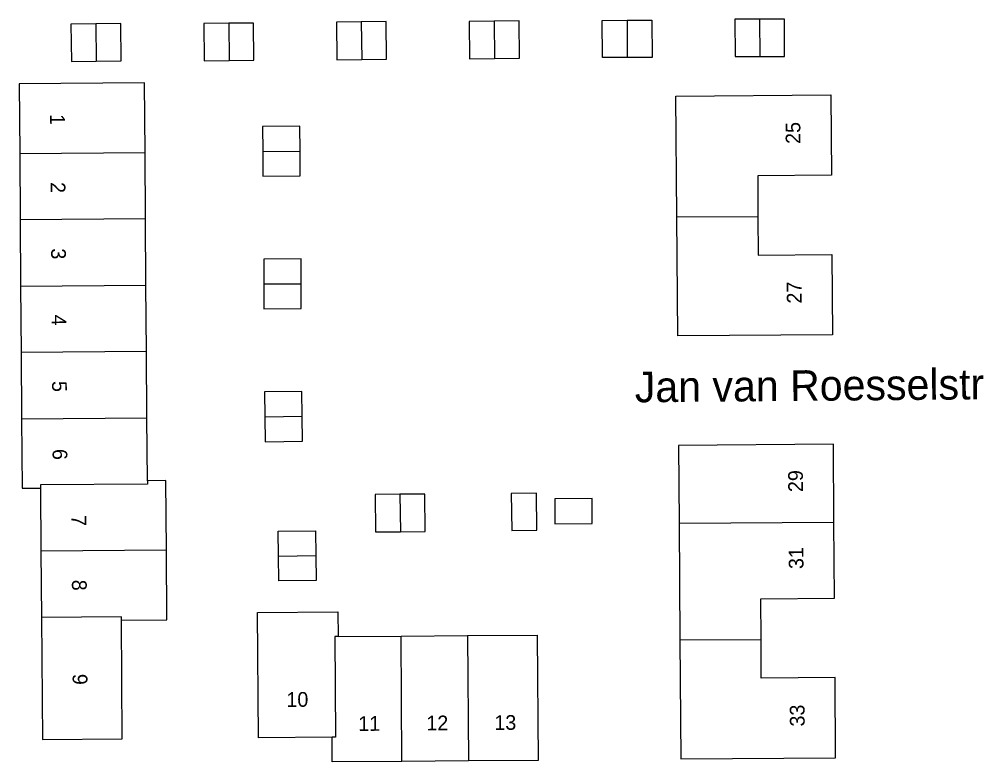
# Model space of a CAD drawing. Extents: x 132994 to 136000, y 393499 to 395512.
# Drawn here: x 133119.8 to 133197.8, y 394921.7 to 394982.2 of the extents above; entities that cross this region are included whole.
import ezdxf

# ---------------------------------------------------------------- set-up
doc = ezdxf.new("R2010")
doc.units = 0
for name, color, linetype in [('gg-anno-openbare ruimte label', 7, 'Continuous'), ('gg-bbg-bijgebouw', 7, 'Continuous'), ('gg-bbg-tussenscheiding', 7, 'Continuous'), ('gt-anno-plantopografie huisnummer', 7, 'Continuous'), ('gt-bbg-plantopografie tussenscheiding', 7, 'Continuous')]:
    doc.layers.add(name, color=color, linetype=linetype)

msp = doc.modelspace()

# ---------------------------------------------------------------- linework, layer by layer
at = {"layer": 'gg-bbg-bijgebouw'}
for p, q in [((133180.082, 394982.199), (133178.062, 394982.192)), ((133126.106, 394978.779), (133128.131, 394978.808)), ((133136.907, 394978.842), (133138.932, 394978.862)), ((133145.687, 394978.901), (133147.708, 394978.929)), ((133156.486, 394978.983), (133158.509, 394979.001)), ((133139.651, 394971.437), (133139.665, 394969.41)), ((133142.775, 394958.632), (133142.77, 394960.655)), ((133142.877, 394947.836), (133142.85, 394949.862)), ((133140.933, 394938.484), (133140.908, 394940.506)), ((133150.85, 394940.466), (133152.87, 394940.489))]:
    msp.add_line(p, q, dxfattribs=at)
for points in [[(133126.063, 394981.819), (133124.038, 394981.79), (133124.081, 394978.75), (133126.106, 394978.779)], [(133128.131, 394978.808), (133128.088, 394981.847), (133126.063, 394981.819)], [(133136.877, 394981.873), (133134.852, 394981.852), (133134.882, 394978.821), (133136.907, 394978.842)], [(133138.932, 394978.862), (133138.902, 394981.893), (133136.877, 394981.873)], [(133147.667, 394981.978), (133145.646, 394981.95), (133145.687, 394978.901)], [(133147.708, 394978.929), (133149.729, 394978.956), (133149.688, 394982.005), (133147.667, 394981.978)], [(133158.482, 394982.041), (133156.459, 394982.023), (133156.486, 394978.983)], [(133158.509, 394979.001), (133160.531, 394979.018), (133160.504, 394982.058), (133158.482, 394982.041)], [(133169.305, 394979.083), (133167.285, 394979.076), (133167.262, 394982.106), (133169.29, 394982.113)], [(133169.29, 394982.113), (133171.317, 394982.119), (133171.326, 394979.089), (133169.305, 394979.083)], [(133178.062, 394982.192), (133178.082, 394979.153), (133180.097, 394979.16)], [(133180.097, 394979.16), (133182.112, 394979.166), (133182.101, 394982.206), (133180.082, 394982.199)], [(133142.689, 394971.461), (133142.677, 394973.481), (133139.637, 394973.463), (133139.651, 394971.437)], [(133139.665, 394969.41), (133142.701, 394969.441), (133142.689, 394971.461)], [(133142.77, 394960.655), (133142.765, 394962.677), (133139.725, 394962.669), (133139.73, 394960.647)], [(133139.73, 394960.647), (133139.735, 394958.624), (133142.775, 394958.632)], [(133142.85, 394949.862), (133142.822, 394951.887), (133139.794, 394951.855), (133139.821, 394949.825)], [(133139.821, 394949.825), (133139.848, 394947.795), (133142.877, 394947.836)], [(133150.815, 394943.507), (133148.794, 394943.483), (133148.83, 394940.443), (133150.85, 394940.466)], [(133152.87, 394940.489), (133152.836, 394943.531), (133150.815, 394943.507)], [(133161.913, 394943.609), (133159.873, 394943.579), (133159.917, 394940.559), (133161.957, 394940.588), (133161.913, 394943.609)], [(133166.442, 394943.17), (133163.408, 394943.131), (133163.429, 394941.098), (133166.468, 394941.14), (133166.442, 394943.17)], [(133140.908, 394940.506), (133143.942, 394940.534), (133143.965, 394938.515)], [(133143.965, 394938.515), (133143.988, 394936.495), (133140.958, 394936.461), (133140.933, 394938.484)]]:
    msp.add_lwpolyline(points, dxfattribs=at)
at = {"layer": 'gg-bbg-tussenscheiding'}
for p, q in [((133126.063, 394981.819), (133126.106, 394978.779)), ((133136.877, 394981.873), (133136.907, 394978.842)), ((133147.667, 394981.978), (133147.708, 394978.929)), ((133158.482, 394982.041), (133158.509, 394979.001)), ((133169.29, 394982.113), (133169.305, 394979.083)), ((133180.082, 394982.199), (133180.097, 394979.16)), ((133139.651, 394971.437), (133142.689, 394971.461)), ((133139.73, 394960.647), (133142.77, 394960.655)), ((133139.821, 394949.825), (133142.85, 394949.862)), ((133150.815, 394943.507), (133150.85, 394940.466)), ((133140.933, 394938.484), (133143.965, 394938.515))]:
    msp.add_line(p, q, dxfattribs=at)
at = {"layer": 'gt-bbg-plantopografie tussenscheiding'}
for p, q in [((133119.869, 394971.267), (133130.069, 394971.341)), ((133119.869, 394971.267), (133119.908, 394965.867)), ((133130.108, 394965.941), (133130.069, 394971.341)), ((133173.348, 394966.095), (133179.948, 394966.143)), ((133130.108, 394965.941), (133119.908, 394965.867)), ((133119.908, 394965.867), (133119.947, 394960.467)), ((133130.147, 394960.541), (133130.108, 394965.941)), ((133119.947, 394960.467), (133130.147, 394960.541)), ((133119.947, 394960.467), (133119.986, 394955.067)), ((133130.186, 394955.141), (133130.147, 394960.541)), ((133130.186, 394955.141), (133119.986, 394955.067)), ((133130.225, 394949.742), (133130.186, 394955.141)), ((133119.986, 394955.067), (133120.026, 394949.668)), ((133120.026, 394949.668), (133130.225, 394949.742)), ((133130.263, 394944.612), (133130.225, 394949.742)), ((133121.567, 394944.009), (133121.604, 394938.879)), ((133173.529, 394941.146), (133186.129, 394941.237)), ((133173.529, 394941.146), (133173.598, 394931.646)), ((133131.804, 394938.953), (133121.604, 394938.879)), ((133121.604, 394938.879), (133121.643, 394933.479)), ((133128.215, 394923.596), (133128.145, 394933.256)), ((133145.775, 394931.924), (133150.905, 394931.961)), ((133150.905, 394931.961), (133156.305, 394932)), ((133150.979, 394921.761), (133150.905, 394931.961)), ((133156.305, 394932), (133156.379, 394921.801)), ((133173.598, 394931.646), (133180.198, 394931.694)), ((133145.295, 394923.72), (133139.295, 394923.677)), ((133156.379, 394921.801), (133150.979, 394921.761))]:
    msp.add_line(p, q, dxfattribs=at)
for points in [[(133130.069, 394971.341), (133130.027, 394977.011), (133119.828, 394976.937), (133119.869, 394971.267)], [(133173.348, 394966.095), (133173.276, 394975.945), (133185.876, 394976.036), (133185.923, 394969.496), (133179.924, 394969.453), (133179.948, 394966.143)], [(133179.948, 394966.143), (133179.971, 394962.993), (133185.97, 394963.036), (133186.018, 394956.497), (133173.418, 394956.405), (133173.348, 394966.095)], [(133120.026, 394949.668), (133120.067, 394943.998), (133121.567, 394944.009)], [(133186.129, 394941.237), (133186.082, 394947.587), (133173.483, 394947.495), (133173.529, 394941.146)], [(133130.263, 394944.612), (133130.265, 394944.342), (133121.565, 394944.279), (133121.567, 394944.009)], [(133131.804, 394938.953), (133131.763, 394944.623), (133130.263, 394944.612)], [(133180.198, 394931.694), (133180.174, 394935.004), (133186.173, 394935.047), (133186.129, 394941.237)], [(133128.145, 394933.256), (133131.845, 394933.283), (133131.804, 394938.953)], [(133128.145, 394933.256), (133128.143, 394933.526), (133121.643, 394933.479)], [(133121.643, 394933.479), (133121.715, 394923.549), (133128.215, 394923.596)], [(133139.295, 394923.677), (133139.221, 394933.876), (133145.761, 394933.924), (133145.775, 394931.924)], [(133145.775, 394931.924), (133145.505, 394931.922), (133145.565, 394923.722), (133145.295, 394923.72)], [(133156.305, 394932), (133161.975, 394932.041), (133162.049, 394921.842), (133156.379, 394921.801)], [(133173.598, 394931.646), (133173.668, 394921.956), (133186.268, 394922.047), (133186.22, 394928.587), (133180.22, 394928.544), (133180.198, 394931.694)], [(133150.979, 394921.761), (133145.309, 394921.72), (133145.295, 394923.72)]]:
    msp.add_lwpolyline(points, dxfattribs=at)

# ---------------------------------------------------------------- texts
at = {"layer": 'gg-anno-openbare ruimte label'}
msp.add_text('Jan van Roesselstraat', height=2.5, rotation=0.5, dxfattribs=at).set_placement((133169.933, 394950.998))
at = {"layer": 'gt-anno-plantopografie huisnummer'}
for s, rotation, p in [('1', 270.41962, (133122.345, 394974.47)), ('25', 90.41962, (133183.405, 394972.049)), ('2', 270.41962, (133122.385, 394968.935)), ('3', 270.41962, (133122.425, 394963.535)), ('27', 90.41962, (133183.499, 394959.049)), ('4', 270.41962, (133122.464, 394958.135)), ('5', 270.41962, (133122.503, 394952.736)), ('6', 270.41962, (133122.543, 394947.201)), ('29', 90.41962, (133183.611, 394943.695)), ('7', 270.41962, (133124.082, 394941.812)), ('31', 90.41962, (133183.656, 394937.425)), ('8', 270.41962, (133124.12, 394936.547)), ('9', 270.41962, (133124.176, 394928.882)), ('10', 0.41962, (133141.578, 394926.193)), ('33', 90.41962, (133183.749, 394924.6)), ('12', 0.41962, (133152.962, 394924.276)), ('13', 0.41962, (133158.497, 394924.316)), ('11', 0.41962, (133147.427, 394924.236))]:
    msp.add_text(s, height=1.2, rotation=rotation, dxfattribs=at).set_placement(p)

doc.saveas('drawing.dxf')
